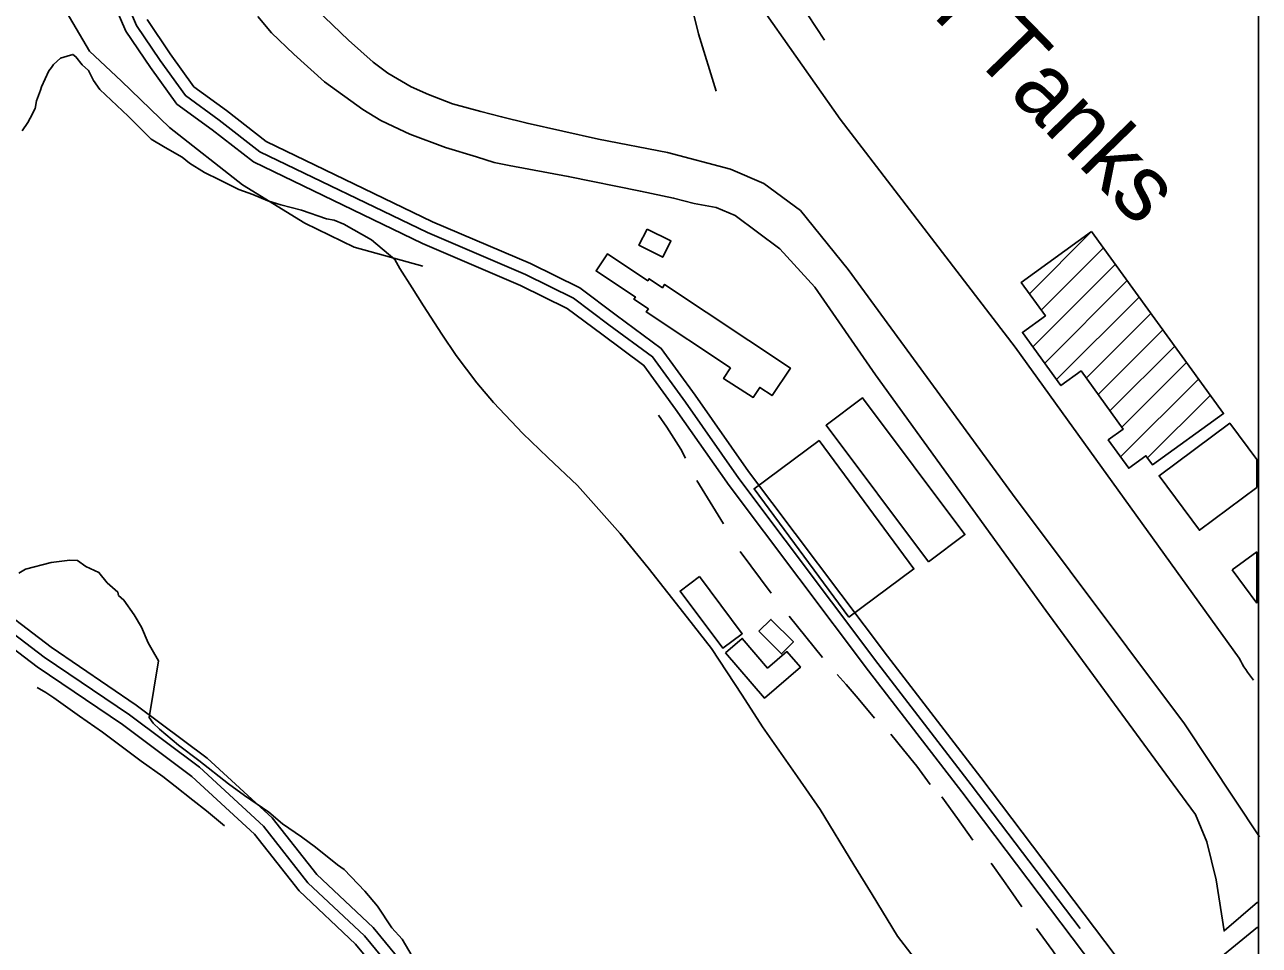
# Model space of a CAD drawing. Extents: x 3245246 to 3283090, y 806824 to 832173.
# Drawn here: x 3279290 to 3280834, y 819514 to 820666 of the extents above; entities that cross this region are included whole.
import ezdxf

# ---------------------------------------------------------------- set-up
doc = ezdxf.new("R2010")
doc.units = 0
for name, color, linetype in [('V-BLDG-OTLN', 7, 'Continuous'), ('V-DOMW-IDEN', 7, 'Continuous'), ('V-GRID-FRAM', 7, 'Continuous'), ('V-ROAD-CNTR', 7, 'Continuous'), ('V-SITE-VEGE', 7, 'Continuous'), ('V-TOPO-SHOR', 7, 'Continuous')]:
    doc.layers.add(name, color=color, linetype=linetype)

msp = doc.modelspace()

# ---------------------------------------------------------------- linework, layer by layer
at = {"layer": 'V-BLDG-OTLN'}
for p, q in [((3280546.8, 820329.5), (3280624.6, 820407.3)), ((3280561.7, 820309), (3280639.4, 820386.8)), ((3280551, 820263), (3280654.3, 820366.3)), ((3280565.9, 820242.5), (3280669.1, 820345.8)), ((3280580.7, 820222), (3280684, 820325.3)), ((3280617.9, 820223.8), (3280698.8, 820304.8)), ((3280632.7, 820203.3), (3280713.7, 820284.3)), ((3280647.6, 820182.8), (3280728.5, 820263.7)), ((3280662.4, 820162.3), (3280743.4, 820243.2)), ((3280660.7, 820125.3), (3280758.2, 820222.7)), ((3280694.7, 820123.9), (3280773, 820202.2)), ((3280831.1, 820122.1), (3280831.1, 820086.8)), ((3280831.1, 819942.3), (3280831.1, 820006.5))]:
    msp.add_line(p, q, dxfattribs=at)
for points in [[(3280068.5, 820410.4), (3280098.3, 820395.5), (3280088.2, 820375.2), (3280058.4, 820390.1)], [(3280624.6, 820407.3), (3280789.6, 820179.4), (3280700.9, 820115.2), (3280692.6, 820126.7), (3280671, 820111.1), (3280645.4, 820146.5), (3280664.1, 820160), (3280611.4, 820232.8), (3280586.2, 820214.5), (3280538, 820281), (3280566.9, 820301.9), (3280536.6, 820343.6)], [(3280172.9, 820236.6), (3280067.6, 820306.7), (3280070.2, 820310.5), (3280052.2, 820322.5), (3280054, 820325.2), (3280004.8, 820358), (3280019, 820379.3), (3280069.5, 820345.7), (3280071.1, 820348.1), (3280087.8, 820336.9), (3280090.5, 820341.1), (3280247.9, 820236.3), (3280225, 820202), (3280209.6, 820212.2), (3280201.3, 820199.7), (3280164.2, 820223.2)], [(3280420.4, 819993.9), (3280292.4, 820164.9), (3280338.1, 820199.1), (3280466.1, 820028.1)], [(3280321.1, 819924.8), (3280202.5, 820085.4), (3280283.7, 820145.7), (3280402.4, 819985.1)], [(3280134.1, 819975.5), (3280187.7, 819904), (3280163.4, 819885.8), (3280109.8, 819957.3)], [(3280208.5, 819907), (3280223.4, 819921.9), (3280251.7, 819893.6), (3280236.8, 819878.7)], [(3280166.8, 819880.2), (3280187.7, 819898.1), (3280219.4, 819861), (3280243.5, 819881.6), (3280260.3, 819862), (3280215.4, 819823.5)]]:
    msp.add_lwpolyline(points, close=True, dxfattribs=at)
for points in [[(3280831.1, 820086.8), (3280759.5, 820033.5), (3280708.9, 820101.6), (3280797.3, 820167.4), (3280831.1, 820122.1)], [(3280831.1, 820006.5), (3280800.4, 819984)], [(3280800.4, 819984), (3280831.1, 819942.3)]]:
    msp.add_lwpolyline(points, dxfattribs=at)
at = {"layer": 'V-GRID-FRAM'}
msp.add_lwpolyline([(3249428.8, 830400), (3280833.3, 830386.3), (3280833.3, 812199.6), (3249412.9, 812213.3), (3249428.8, 830400)], dxfattribs=at)
at = {"layer": 'V-ROAD-CNTR'}
for points in [[(3280682.7, 819414.2), (3280462.1, 819705.9), (3280345.4, 819857.7), (3280171.2, 820089.4), (3280104.2, 820184.9), (3280064.7, 820239.8), (3280012, 820278.7), (3279968.8, 820311), (3279910.3, 820339.9), (3279787.7, 820392.3), (3279576.3, 820494.3), (3279524.4, 820534.7), (3279480.2, 820566.8), (3279447.3, 820612.6), (3279416.6, 820658.1), (3279387.4, 820726), (3279307.5, 820968), (3279306.4, 820998.8)], [(3280809.1, 819873.4), (3280529.1, 820262.4), (3280310.2, 820547.8), (3280154.7, 820769.5)], [(3280610.3, 819534.9), (3280474, 819715), (3280357.3, 819866.8), (3280183.4, 820098.2), (3280116.5, 820193.6), (3280075.5, 820250.5), (3280020.9, 820290.7), (3279976.7, 820323.8), (3279916.6, 820353.6), (3279793.9, 820405.9), (3279584.2, 820507.1), (3279533.5, 820546.7), (3279491, 820577.5), (3279459.6, 820621.2), (3279429.8, 820665.3), (3279401.4, 820731.3)], [(3280260.5, 818934.1), (3280161.4, 818982.2), (3280110.7, 819038.1), (3279970.3, 819190.5), (3279920.5, 819229.5), (3279881.6, 819272.2), (3279829.8, 819351), (3279760.2, 819447.4), (3279704, 819515.6), (3279633.3, 819582.2), (3279577.7, 819653.1), (3279499.2, 819725.2), (3279412.3, 819790.2), (3279305.6, 819862.6), (3279219.1, 819928.4), (3279160.8, 819993.5), (3279110.2, 820071.9), (3279002.4, 820265.9), (3278927.6, 820408.7), (3278885, 820525.1), (3278860.5, 820605.1), (3278838, 820690.3)], [(3280268.3, 818947.3), (3280170.6, 818994.4), (3280121.8, 819048.2), (3279980.5, 819201.6), (3279930.7, 819240.6), (3279893.5, 819281.5), (3279842.2, 819359.5), (3279772.1, 819456.6), (3279715, 819525.8), (3279644.4, 819592.3), (3279588.7, 819663.3), (3279508.8, 819736.8), (3279421, 819802.4), (3279314.4, 819874.8), (3279229.3, 819939.4), (3279172.8, 820002.6), (3279123.1, 820079.6), (3279015.7, 820273.1), (3278941.4, 820414.8), (3278899.2, 820529.9), (3278874.9, 820609.2), (3278852.2, 820695.1)], [(3280266.1, 818963), (3280179.7, 819006.7), (3280132.9, 819058.3), (3279990.8, 819212.6), (3279941, 819251.6), (3279905.4, 819290.7), (3279854.5, 819368), (3279784, 819465.8), (3279726, 819536.1), (3279655.5, 819602.5), (3279599.8, 819673.6), (3279518.4, 819748.3), (3279429.7, 819814.7), (3279323.1, 819887), (3279239.6, 819950.5), (3279184.8, 820011.7), (3279135.9, 820087.3), (3279028.9, 820280.2), (3278955.1, 820420.9), (3278913.5, 820534.7), (3278889.3, 820613.4), (3278866.5, 820699.9)], [(3280705.9, 819433.2), (3280486, 819724.1), (3280369.2, 819875.9), (3280195.5, 820107), (3280128.7, 820202.3), (3280086.3, 820261.1), (3280029.9, 820302.8), (3279984.6, 820336.7), (3279922.9, 820367.2), (3279800.1, 820419.6), (3279592.2, 820519.9), (3279542.5, 820558.7), (3279501.8, 820588.2), (3279471.9, 820629.8), (3279443.1, 820672.5)], [(3280705.9, 819433.2), (3280832.3, 819536.7)]]:
    msp.add_lwpolyline(points, dxfattribs=at)
msp.add_arc((3280950.8, 819945.7), 159, 207.0461, 218.8803, dxfattribs=at)
at = {"layer": 'V-SITE-VEGE'}
for points in [[(3279286.7, 820533.1), (3279294, 820543.8), (3279297, 820549.1), (3279303.1, 820561.2), (3279304.9, 820570.7), (3279309.7, 820584.2), (3279311.2, 820588.3), (3279320.4, 820608.4), (3279323.4, 820612.4), (3279326.3, 820616.4), (3279334.9, 820624.2), (3279343.3, 820626.6), (3279350.3, 820629), (3279354.2, 820626.1), (3279362, 820616.1), (3279369.9, 820608.9), (3279376.2, 820596.2), (3279383.9, 820584.9), (3279419.4, 820551.6), (3279448.3, 820522.7), (3279465.6, 820512.3), (3279487, 820500.3), (3279496.3, 820493), (3279515, 820481.1), (3279533.8, 820472), (3279557.9, 820459.9), (3279575.5, 820453.6), (3279594.4, 820445.8), (3279610.6, 820440.9), (3279636.4, 820434.2), (3279667.5, 820423.1), (3279677, 820421.3), (3279689.1, 820416.6), (3279723.9, 820397.1), (3279753, 820372.4), (3279759.3, 820361.1), (3279774.7, 820337), (3279788.7, 820314.4), (3279811.8, 820279), (3279829.7, 820252), (3279855.6, 820217.8), (3279876.4, 820193.5), (3279913, 820154.7), (3279944.6, 820124.4), (3279981.4, 820089.6), (3280034.9, 820029.4), (3280070, 819986.6), (3280119.2, 819923.8), (3280149, 819885.3), (3280187.4, 819827.2), (3280213, 819787.5), (3280256.8, 819725), (3280285.1, 819683.9), (3280327.1, 819614.6), (3280350.1, 819577.8), (3280382, 819525.4), (3280402.7, 819498.4)], [(3279778.8, 819493.4), (3279762.3, 819521.7), (3279749.3, 819536), (3279731.3, 819563), (3279715.7, 819581.6), (3279689.5, 819608.9), (3279681.5, 819614.8), (3279653.7, 819636.7), (3279636.5, 819649.9), (3279612.5, 819666.1), (3279595.4, 819680.7), (3279564.8, 819701.3), (3279544.8, 819716), (3279507.8, 819745.2), (3279482.6, 819764.3), (3279458.8, 819784.6), (3279450.9, 819791.9), (3279445.7, 819799), (3279457.3, 819869.9), (3279449.7, 819884), (3279444.6, 819892.4), (3279436, 819912.1), (3279427.1, 819927.6), (3279414.2, 819946.1), (3279407.6, 819951.9), (3279406.4, 819956), (3279393.2, 819967.7), (3279382.9, 819980.5), (3279366.7, 819988.1), (3279356.1, 819995.5), (3279346.5, 819996), (3279323, 819993), (3279291, 819984.8), (3279282.6, 819979.7)]]:
    msp.add_lwpolyline(points, dxfattribs=at)
at = {"layer": 'V-TOPO-SHOR'}
for p, q in [((3280164.3, 820041.3), (3280130.8, 820095.5)), ((3280223.7, 819954.9), (3280184.8, 820006.8)), ((3280287.9, 819874.3), (3280246.3, 819925.9))]:
    msp.add_line(p, q, dxfattribs=at)
for points in [[(3279750.5, 821500.4), (3280057.4, 821103.5), (3280089.3, 821057.6), (3280107.2, 821029.7), (3280117.2, 820985.8), (3280113.2, 820953.9), (3280087.2, 820864.2), (3280093.2, 820816.4), (3280133, 820654.8), (3280154.9, 820583.1)], [(3280290.5, 820646.8), (3280248.6, 820710.6), (3280208.8, 820772.5), (3280200.8, 820818.3), (3280208.8, 820864.2), (3280214.8, 820894.1), (3280230.8, 820922), (3280248.7, 820943.9), (3280276.7, 820965.8), (3280440.2, 821089.4), (3280522, 821147.2), (3280585.8, 821175), (3280617.7, 821204.9), (3280633.7, 821220.9), (3280655.6, 821238.8), (3280747.4, 821306.6)], [(3279303.6, 820778.8), (3279333.5, 820697.1), (3279371.3, 820633.2), (3279411.2, 820595.3), (3279471, 820537.5), (3279562.7, 820465.7), (3279640.4, 820417.8), (3279702.2, 820387.9), (3279787.9, 820363.9)], [(3280127.3, 820442.2), (3280101.7, 820449.2), (3280060.2, 820457.7), (3279970, 820476.3), (3279896, 820490.1), (3279877.3, 820493.8), (3279855.1, 820500.6), (3279816.6, 820512.5), (3279771.7, 820529), (3279751.3, 820538.8), (3279735.7, 820546.1), (3279712.9, 820559.8), (3279664.9, 820594.6), (3279626.6, 820629.2), (3279598.9, 820656), (3279581.5, 820676.5)], [(3279655, 820685.1), (3279695.1, 820646.7), (3279726.1, 820619.2), (3279744.1, 820605.5), (3279773.5, 820588.2), (3279795, 820578.6), (3279825.2, 820567.1), (3279860.6, 820557.4), (3279886.5, 820550.9), (3279918.4, 820542.8), (3280007.8, 820523), (3280094, 820506)], [(3280094, 820506), (3280172.8, 820485.4), (3280214.6, 820467.4), (3280260.5, 820433.5), (3280320.3, 820359.7), (3280525.5, 820078.5), (3280740.7, 819791.3), (3280834.4, 819649.6)], [(3280832.3, 819567.9), (3280790.4, 819532), (3280780.5, 819595.8), (3280768.6, 819643.7), (3280754.6, 819677.6), (3280726.7, 819715.5), (3280567.3, 819932.9), (3280354.1, 820228.1), (3280278.4, 820337.8), (3280234.5, 820385.6), (3280178.7, 820427.5), (3280154.8, 820437.5), (3280127.3, 820442.2)], [(3280116.8, 820123.6), (3280110.6, 820134.9), (3280093.4, 820162.6), (3280082.7, 820177.3)], [(3280353.1, 819798.3), (3280332.5, 819822.9), (3280317.7, 819840.4), (3280306.2, 819852.8)], [(3279539.9, 819663.7), (3279517.3, 819682.2), (3279500.4, 819695.7), (3279478.3, 819713), (3279462.7, 819725.3), (3279435.9, 819744.4), (3279387.2, 819780.8), (3279358.5, 819800.6), (3279326.6, 819823.6), (3279316.6, 819830.3), (3279305.5, 819836.8)], [(3280422.7, 819715.4), (3280405.9, 819738.1), (3280389.3, 819758.8), (3280373.4, 819778.2)], [(3280476.2, 819645.7), (3280456.7, 819672.9), (3280437.4, 819699.7)], [(3280537.4, 819562.1), (3280526.1, 819578.6), (3280514.5, 819595), (3280498.8, 819616.7)], [(3280591.9, 819482.9), (3280575.9, 819507.1), (3280555.8, 819535.2)]]:
    msp.add_lwpolyline(points, dxfattribs=at)

# ---------------------------------------------------------------- texts
at = {"layer": 'V-DOMW-IDEN'}
msp.add_text('Water Tanks', height=83, rotation=314.2412, dxfattribs=at).set_placement((3280244.7, 820862.2))

doc.saveas('drawing.dxf')
